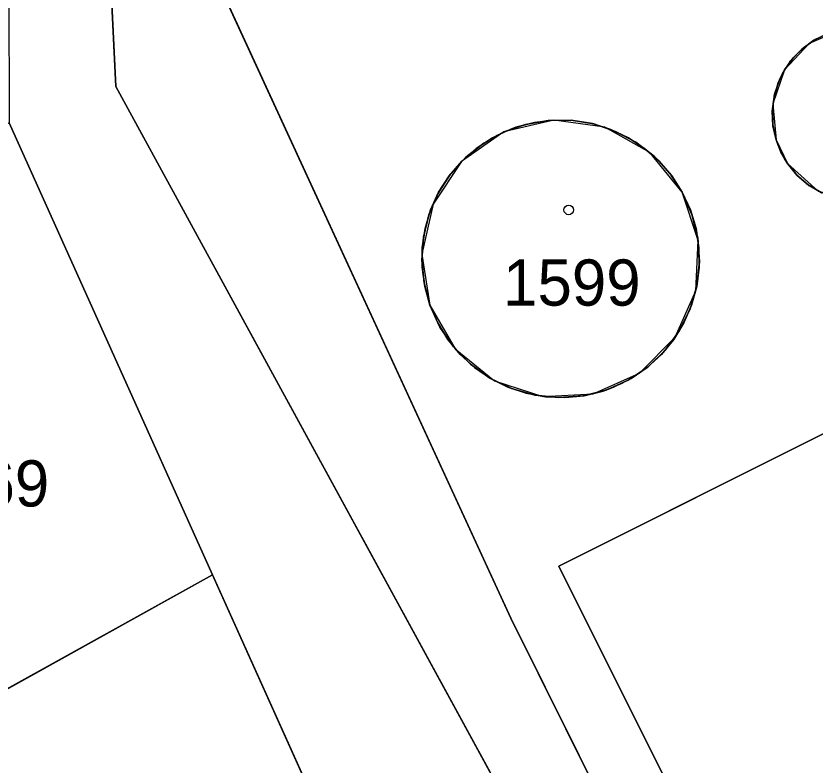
# Model space of a CAD drawing. Extents: x -689422 to -685210, y -987725 to -982160.
# Drawn here: x -686851.02 to -686821.63, y -986103.94 to -986076.38 of the extents above; entities that cross this region are included whole.
import ezdxf

# ---------------------------------------------------------------- set-up
doc = ezdxf.new("R2010")
doc.units = 0
for name, color, linetype in [('KN_Budovy', 7, 'Continuous'), ('KN_Hranice_parcel', 7, 'Continuous'), ('KN_Parcelni cisla', 7, 'Continuous'), ('KN_Polygon parcely', 7, 'Continuous'), ('KN_POZEMKY_OSTATNI PLOCHA', 7, 'Continuous'), ('KN_POZEMKY_TTP', 7, 'Continuous'), ('KN_POZEMKY_ZASTAVENA PLOCHA', 7, 'Continuous'), ('KN_VYUZITI_26_ostatni plocha_jina plocha', 7, 'Continuous'), ('KN_Značky budov', 7, 'Continuous')]:
    doc.layers.add(name, color=color, linetype=linetype)

msp = doc.modelspace()

# ---------------------------------------------------------------- linework, layer by layer
at = {"layer": 'KN_Budovy'}
for points in [[(-686822.64, -986081.81), (-686821.513, -986082.823), (-686820.045, -986083.203), (-686818.568, -986082.864), (-686817.413, -986081.883), (-686816.839, -986080.48), (-686816.976, -986078.971), (-686817.793, -986077.694), (-686819.106, -986076.937), (-686820.62, -986076.87), (-686821.842, -986077.389), (-686822.747, -986078.361), (-686823.178, -986079.617), (-686823.06, -986080.94)], [(-686826.51, -986082.87), (-686827.706, -986081.403), (-686829.355, -986080.474), (-686831.23, -986080.211), (-686833.071, -986080.65), (-686834.625, -986081.73), (-686835.678, -986083.302), (-686836.085, -986085.151), (-686835.79, -986087.02), (-686834.861, -986088.634), (-686833.414, -986089.807), (-686831.643, -986090.382), (-686829.783, -986090.283), (-686828.083, -986089.522), (-686826.769, -986088.202), (-686826.017, -986086.499), (-686825.927, -986084.639)], [(-686810.79, -986130.15), (-686809.45, -986132.85), (-686799.72, -986127.97), (-686801.01, -986125.32), (-686800.18, -986124.87), (-686801.55, -986122.18), (-686800.25, -986121.56), (-686801.61, -986118.87), (-686800.77, -986118.4), (-686802.1, -986115.8), (-686801.39, -986115.42), (-686814.82, -986088.49), (-686831.05, -986096.63), (-686821.64, -986115.48), (-686820.56, -986114.95), (-686816.53, -986122.97), (-686815.61, -986122.54), (-686814.27, -986125.19), (-686814.02, -986125.06), (-686812.66, -986127.76), (-686812.39, -986127.63), (-686811.07, -986130.3)]]:
    msp.add_lwpolyline(points, close=True, dxfattribs=at)
at = {"layer": 'KN_Hranice_parcel'}
for p, q in [((-686843.79, -986096.94), (-686851.27, -986080.31)), ((-686843.79, -986096.94), (-686856.16, -986103.82)), ((-686837.01, -986112), (-686843.79, -986096.94))]:
    msp.add_line(p, q, dxfattribs=at)
for points in [[(-686829.56, -986033.68), (-686819.97, -986053.48), (-686802.85, -986089.07), (-686798.08, -986100.38), (-686795.58, -986112.39), (-686795.12, -986125.76), (-686795.07, -986127.21), (-686810.61, -986134.99), (-686824, -986116.26), (-686832.82, -986098.54), (-686846.6, -986068.59), (-686847.32, -986067.05)], [(-686850.76, -986068.32), (-686847.6, -986073.65), (-686847.34, -986078.98), (-686823.2, -986123.23), (-686804.15, -986147.33), (-686798.07, -986141.52), (-686785.28, -986146.72)], [(-686823.06, -986080.94), (-686823.178, -986080.388), (-686823.196, -986079.823), (-686823.115, -986079.264), (-686822.936, -986078.728), (-686822.822, -986078.493), (-686822.512, -986078.021), (-686822.124, -986077.611), (-686821.669, -986077.276), (-686821.163, -986077.026)], [(-686835.79, -986087.02), (-686835.506, -986087.675), (-686835.133, -986088.284), (-686834.679, -986088.836), (-686834.153, -986089.318), (-686833.564, -986089.722), (-686832.924, -986090.04), (-686832.247, -986090.265), (-686831.544, -986090.394), (-686830.831, -986090.423), (-686830.12, -986090.352), (-686829.426, -986090.182), (-686829.035, -986090.039), (-686828.395, -986089.721), (-686827.807, -986089.317), (-686827.28, -986088.835), (-686826.826, -986088.284), (-686826.453, -986087.674), (-686826.17, -986087.019), (-686825.98, -986086.331), (-686825.889, -986085.622), (-686825.897, -986084.908), (-686826.005, -986084.202), (-686826.211, -986083.518), (-686826.51, -986082.87), (-686826.894, -986082.268), (-686827.358, -986081.725), (-686827.894, -986081.253), (-686828.49, -986080.86), (-686829.135, -986080.554), (-686829.817, -986080.342), (-686830.521, -986080.227), (-686831.235, -986080.211), (-686831.944, -986080.295), (-686832.634, -986080.477), (-686832.845, -986080.555), (-686833.49, -986080.86), (-686834.087, -986081.253), (-686834.622, -986081.726), (-686835.086, -986082.268), (-686835.47, -986082.87), (-686835.766, -986083.52), (-686835.968, -986084.205), (-686836.073, -986084.911), (-686836.078, -986085.625), (-686835.983, -986086.333), (-686835.79, -986087.02)], [(-686821.362, -986082.898), (-686821.85, -986082.613), (-686822.281, -986082.247), (-686822.64, -986081.81), (-686822.75, -986081.64), (-686823.06, -986080.94)], [(-686814.82, -986088.49), (-686831.05, -986096.63), (-686821.64, -986115.48), (-686820.56, -986114.95), (-686816.53, -986122.97), (-686815.61, -986122.54), (-686814.27, -986125.19), (-686814.02, -986125.06), (-686812.66, -986127.76), (-686812.39, -986127.63), (-686811.07, -986130.3), (-686810.79, -986130.15), (-686809.45, -986132.85), (-686799.72, -986127.97), (-686801.01, -986125.32), (-686800.18, -986124.87), (-686801.55, -986122.18), (-686800.25, -986121.56), (-686801.61, -986118.87), (-686800.77, -986118.4), (-686802.1, -986115.8), (-686801.39, -986115.42), (-686814.82, -986088.49)]]:
    msp.add_lwpolyline(points, dxfattribs=at)
at = {"layer": 'KN_Polygon parcely'}
for points in [[(-686819.73, -985997.27), (-686829.95, -986022.51), (-686829.56, -986033.68), (-686819.97, -986053.48), (-686802.85, -986089.07), (-686798.08, -986100.38), (-686795.58, -986112.39), (-686795.12, -986125.76), (-686795.07, -986127.21), (-686810.61, -986134.99), (-686824, -986116.26), (-686832.82, -986098.54), (-686846.6, -986068.59), (-686847.32, -986067.05), (-686850.76, -986068.32), (-686847.6, -986073.65), (-686847.34, -986078.98), (-686823.2, -986123.23), (-686804.15, -986147.33)], [(-686888.2, -986003.15), (-686875.86, -986025.76), (-686871.82, -986034.55), (-686854.97, -986068.05), (-686851.28, -986075.42), (-686851.27, -986080.31), (-686843.79, -986096.94), (-686837.01, -986112), (-686830.66, -986126.11), (-686808.15, -986151.35), (-686796.6, -986146.54), (-686782.48, -986152.03), (-686785.28, -986146.72), (-686798.07, -986141.52), (-686804.15, -986147.33), (-686823.2, -986123.23), (-686847.34, -986078.98), (-686847.6, -986073.65), (-686850.76, -986068.32), (-686851.77, -986066.62), (-686868.3, -986032.99), (-686870.61, -986025.69), (-686871.66, -986022.36), (-686877.56, -986012.5)], [(-686846.6, -986068.59), (-686832.82, -986098.54), (-686824, -986116.26)], [(-686821.362, -986082.898), (-686821.85, -986082.613), (-686822.281, -986082.247), (-686822.64, -986081.81), (-686822.75, -986081.64), (-686823.06, -986080.94), (-686823.178, -986080.388), (-686823.196, -986079.823), (-686823.115, -986079.264), (-686822.936, -986078.728), (-686822.822, -986078.493), (-686822.512, -986078.021), (-686822.124, -986077.611), (-686821.669, -986077.276), (-686821.163, -986077.026)], [(-686821.163, -986077.026), (-686821.669, -986077.276), (-686822.124, -986077.611), (-686822.512, -986078.021), (-686822.665, -986078.232), (-686822.936, -986078.728), (-686823.114, -986079.264), (-686823.196, -986079.823), (-686823.177, -986080.387), (-686823.06, -986080.94), (-686822.99, -986081.14), (-686822.64, -986081.81), (-686822.281, -986082.247), (-686821.85, -986082.613), (-686821.362, -986082.898)]]:
    msp.add_lwpolyline(points, dxfattribs=at)
for points in [[(-686835.79, -986087.02), (-686835.506, -986087.675), (-686835.133, -986088.284), (-686834.679, -986088.836), (-686834.153, -986089.318), (-686833.564, -986089.722), (-686832.924, -986090.04), (-686832.247, -986090.265), (-686831.544, -986090.394), (-686830.831, -986090.423), (-686830.12, -986090.352), (-686829.426, -986090.182), (-686829.035, -986090.039), (-686828.395, -986089.721), (-686827.807, -986089.317), (-686827.28, -986088.835), (-686826.826, -986088.284), (-686826.453, -986087.674), (-686826.17, -986087.019), (-686825.98, -986086.331), (-686825.889, -986085.622), (-686825.897, -986084.908), (-686826.005, -986084.202), (-686826.211, -986083.518), (-686826.51, -986082.87), (-686826.894, -986082.268), (-686827.358, -986081.725), (-686827.894, -986081.253), (-686828.49, -986080.86), (-686829.135, -986080.554), (-686829.817, -986080.342), (-686830.521, -986080.227), (-686831.235, -986080.211), (-686831.944, -986080.295), (-686832.634, -986080.477), (-686832.845, -986080.555), (-686833.49, -986080.86), (-686834.087, -986081.253), (-686834.622, -986081.726), (-686835.086, -986082.268), (-686835.47, -986082.87), (-686835.766, -986083.52), (-686835.968, -986084.205), (-686836.073, -986084.911), (-686836.078, -986085.625), (-686835.983, -986086.333)], [(-686835.79, -986087.02), (-686835.983, -986086.333), (-686836.078, -986085.625), (-686836.073, -986084.911), (-686835.968, -986084.205), (-686835.766, -986083.52), (-686835.47, -986082.87), (-686835.086, -986082.268), (-686834.622, -986081.726), (-686834.086, -986081.253), (-686833.49, -986080.86), (-686833.292, -986080.755), (-686832.634, -986080.478), (-686831.944, -986080.295), (-686831.235, -986080.211), (-686830.521, -986080.227), (-686829.817, -986080.342), (-686829.135, -986080.555), (-686828.49, -986080.86), (-686827.894, -986081.253), (-686827.358, -986081.726), (-686826.894, -986082.268), (-686826.51, -986082.87), (-686826.211, -986083.518), (-686826.005, -986084.202), (-686825.897, -986084.908), (-686825.889, -986085.622), (-686825.98, -986086.331), (-686826.17, -986087.019), (-686826.454, -986087.674), (-686826.826, -986088.284), (-686827.28, -986088.835), (-686827.807, -986089.317), (-686828.396, -986089.721), (-686828.763, -986089.918), (-686829.426, -986090.182), (-686830.12, -986090.352), (-686830.831, -986090.423), (-686831.544, -986090.394), (-686832.247, -986090.265), (-686832.924, -986090.04), (-686833.564, -986089.722), (-686834.153, -986089.318), (-686834.679, -986088.836), (-686835.133, -986088.284), (-686835.506, -986087.675)], [(-686851.27, -986080.31), (-686863.78, -986087.24), (-686856.16, -986103.82), (-686843.79, -986096.94)], [(-686814.82, -986088.49), (-686831.05, -986096.63), (-686821.64, -986115.48), (-686820.56, -986114.95), (-686816.53, -986122.97), (-686815.61, -986122.54), (-686814.27, -986125.19), (-686814.02, -986125.06), (-686812.66, -986127.76), (-686812.39, -986127.63), (-686811.07, -986130.3), (-686810.79, -986130.15), (-686809.45, -986132.85), (-686799.72, -986127.97), (-686801.01, -986125.32), (-686800.18, -986124.87), (-686801.55, -986122.18), (-686800.25, -986121.56), (-686801.61, -986118.87), (-686800.77, -986118.4), (-686802.1, -986115.8), (-686801.39, -986115.42)], [(-686814.82, -986088.49), (-686801.39, -986115.42), (-686802.1, -986115.8), (-686800.77, -986118.4), (-686801.61, -986118.87), (-686800.25, -986121.56), (-686801.55, -986122.18), (-686800.18, -986124.87), (-686801.01, -986125.32), (-686799.72, -986127.97), (-686809.45, -986132.85), (-686810.79, -986130.15), (-686811.07, -986130.3), (-686812.39, -986127.63), (-686812.66, -986127.76), (-686814.02, -986125.06), (-686814.27, -986125.19), (-686815.61, -986122.54), (-686816.53, -986122.97), (-686820.56, -986114.95), (-686821.64, -986115.48), (-686831.05, -986096.63)], [(-686843.79, -986096.94), (-686856.16, -986103.82), (-686848.76, -986119.92), (-686837.01, -986112)]]:
    msp.add_lwpolyline(points, close=True, dxfattribs=at)
at = {"layer": 'KN_POZEMKY_OSTATNI PLOCHA'}
for p, q in [((-686846.6, -986068.59), (-686832.82, -986098.54)), ((-686832.82, -986098.54), (-686846.6, -986068.59)), ((-686847.6, -986073.65), (-686847.34, -986078.98)), ((-686847.34, -986078.98), (-686847.6, -986073.65)), ((-686821.617, -986077.245), (-686822.055, -986077.552)), ((-686822.055, -986077.552), (-686822.435, -986077.927)), ((-686822.435, -986077.927), (-686822.747, -986078.361)), ((-686822.747, -986078.361), (-686822.983, -986078.841)), ((-686847.34, -986078.98), (-686823.2, -986123.23)), ((-686823.2, -986123.23), (-686847.34, -986078.98)), ((-686822.983, -986078.841), (-686823.135, -986079.353)), ((-686823.135, -986079.353), (-686823.199, -986079.884)), ((-686823.199, -986079.884), (-686823.174, -986080.418)), ((-686831.441, -986080.225), (-686832.273, -986080.37)), ((-686830.596, -986080.221), (-686831.441, -986080.225)), ((-686829.761, -986080.356), (-686830.596, -986080.221)), ((-686843.79, -986096.94), (-686851.27, -986080.31)), ((-686832.273, -986080.37), (-686833.071, -986080.65)), ((-686828.961, -986080.627), (-686829.761, -986080.356)), ((-686823.174, -986080.418), (-686823.06, -986080.94)), ((-686833.071, -986080.65), (-686833.811, -986081.057)), ((-686828.216, -986081.026), (-686828.961, -986080.627)), ((-686833.811, -986081.057), (-686834.474, -986081.582)), ((-686827.548, -986081.543), (-686828.216, -986081.026)), ((-686823.06, -986080.94), (-686823.06, -986080.94)), ((-686823.06, -986080.94), (-686822.884, -986081.391)), ((-686822.884, -986081.391), (-686822.64, -986081.81)), ((-686834.474, -986081.582), (-686835.041, -986082.209)), ((-686826.974, -986082.163), (-686827.548, -986081.543)), ((-686822.64, -986081.81), (-686822.292, -986082.236)), ((-686822.64, -986081.81), (-686822.64, -986081.81)), ((-686835.041, -986082.209), (-686835.496, -986082.92)), ((-686826.51, -986082.87), (-686826.974, -986082.163)), ((-686822.292, -986082.236), (-686821.875, -986082.596)), ((-686821.875, -986082.596), (-686821.404, -986082.879)), ((-686835.496, -986082.92), (-686835.828, -986083.698)), ((-686826.153, -986083.681), (-686826.51, -986082.87)), ((-686826.51, -986082.87), (-686826.51, -986082.87)), ((-686835.828, -986083.698), (-686836.027, -986084.519)), ((-686825.941, -986084.541), (-686826.153, -986083.681)), ((-686836.027, -986084.519), (-686836.087, -986085.362)), ((-686825.881, -986085.425), (-686825.941, -986084.541)), ((-686836.087, -986085.362), (-686836.008, -986086.203)), ((-686825.975, -986086.306), (-686825.881, -986085.425)), ((-686836.008, -986086.203), (-686835.79, -986087.02)), ((-686826.221, -986087.157), (-686825.975, -986086.306)), ((-686835.79, -986087.02), (-686835.424, -986087.827)), ((-686835.79, -986087.02), (-686835.79, -986087.02)), ((-686826.61, -986087.954), (-686826.221, -986087.157)), ((-686835.424, -986087.827), (-686834.924, -986088.558)), ((-686827.13, -986088.67), (-686826.61, -986087.954)), ((-686814.82, -986088.49), (-686831.05, -986096.63)), ((-686834.924, -986088.558), (-686834.305, -986089.192)), ((-686827.767, -986089.286), (-686827.13, -986088.67)), ((-686834.305, -986089.192), (-686833.585, -986089.709)), ((-686828.501, -986089.782), (-686827.767, -986089.286)), ((-686833.585, -986089.709), (-686832.787, -986090.094)), ((-686829.31, -986090.144), (-686828.501, -986089.782)), ((-686832.787, -986090.094), (-686831.935, -986090.335)), ((-686830.17, -986090.36), (-686829.31, -986090.144)), ((-686831.935, -986090.335), (-686831.053, -986090.425)), ((-686831.053, -986090.425), (-686830.17, -986090.36)), ((-686831.05, -986096.63), (-686821.64, -986115.48)), ((-686837.01, -986112), (-686843.79, -986096.94)), ((-686832.82, -986098.54), (-686824, -986116.26)), ((-686824, -986116.26), (-686832.82, -986098.54))]:
    msp.add_line(p, q, dxfattribs=at)
at = {"layer": 'KN_POZEMKY_TTP'}
for p, q in [((-686851.27, -986080.31), (-686843.79, -986096.94)), ((-686843.79, -986096.94), (-686856.16, -986103.82)), ((-686856.16, -986103.82), (-686843.79, -986096.94)), ((-686843.79, -986096.94), (-686837.01, -986112))]:
    msp.add_line(p, q, dxfattribs=at)
at = {"layer": 'KN_POZEMKY_ZASTAVENA PLOCHA'}
for p, q in [((-686822.055, -986077.552), (-686821.617, -986077.245)), ((-686822.435, -986077.927), (-686822.055, -986077.552)), ((-686822.747, -986078.361), (-686822.435, -986077.927)), ((-686822.983, -986078.841), (-686822.747, -986078.361)), ((-686823.135, -986079.353), (-686822.983, -986078.841)), ((-686823.199, -986079.884), (-686823.135, -986079.353)), ((-686823.174, -986080.418), (-686823.199, -986079.884)), ((-686832.273, -986080.37), (-686831.441, -986080.225)), ((-686831.441, -986080.225), (-686830.596, -986080.221)), ((-686830.596, -986080.221), (-686829.761, -986080.356)), ((-686833.071, -986080.65), (-686832.273, -986080.37)), ((-686829.761, -986080.356), (-686828.961, -986080.627)), ((-686823.06, -986080.94), (-686823.174, -986080.418)), ((-686833.811, -986081.057), (-686833.071, -986080.65)), ((-686828.961, -986080.627), (-686828.216, -986081.026)), ((-686834.474, -986081.582), (-686833.811, -986081.057)), ((-686828.216, -986081.026), (-686827.548, -986081.543)), ((-686822.884, -986081.392), (-686823.06, -986080.94)), ((-686823.06, -986080.94), (-686823.06, -986080.94)), ((-686822.64, -986081.81), (-686822.884, -986081.392)), ((-686835.041, -986082.209), (-686834.474, -986081.582)), ((-686827.548, -986081.543), (-686826.974, -986082.163)), ((-686822.292, -986082.236), (-686822.64, -986081.81)), ((-686822.64, -986081.81), (-686822.64, -986081.81)), ((-686835.496, -986082.92), (-686835.041, -986082.209)), ((-686826.974, -986082.163), (-686826.51, -986082.87)), ((-686821.875, -986082.596), (-686822.292, -986082.236)), ((-686821.404, -986082.879), (-686821.875, -986082.596)), ((-686835.828, -986083.698), (-686835.496, -986082.92)), ((-686826.51, -986082.87), (-686826.153, -986083.681)), ((-686826.51, -986082.87), (-686826.51, -986082.87)), ((-686836.027, -986084.519), (-686835.828, -986083.698)), ((-686826.153, -986083.681), (-686825.941, -986084.541)), ((-686836.087, -986085.362), (-686836.027, -986084.519)), ((-686825.941, -986084.541), (-686825.881, -986085.425)), ((-686836.008, -986086.203), (-686836.087, -986085.362)), ((-686825.881, -986085.425), (-686825.975, -986086.306)), ((-686835.79, -986087.02), (-686836.008, -986086.203)), ((-686825.975, -986086.306), (-686826.221, -986087.157)), ((-686835.424, -986087.827), (-686835.79, -986087.02)), ((-686835.79, -986087.02), (-686835.79, -986087.02)), ((-686826.221, -986087.157), (-686826.61, -986087.954)), ((-686834.924, -986088.558), (-686835.424, -986087.827)), ((-686826.61, -986087.954), (-686827.13, -986088.67)), ((-686831.05, -986096.63), (-686814.82, -986088.49)), ((-686834.305, -986089.192), (-686834.924, -986088.558)), ((-686827.13, -986088.67), (-686827.767, -986089.286)), ((-686833.585, -986089.709), (-686834.305, -986089.192)), ((-686827.767, -986089.286), (-686828.501, -986089.782)), ((-686832.787, -986090.094), (-686833.585, -986089.709)), ((-686828.501, -986089.782), (-686829.31, -986090.144)), ((-686831.935, -986090.335), (-686832.787, -986090.094)), ((-686829.31, -986090.144), (-686830.17, -986090.36)), ((-686831.053, -986090.425), (-686831.935, -986090.335)), ((-686830.17, -986090.36), (-686831.053, -986090.425)), ((-686821.64, -986115.48), (-686831.05, -986096.63))]:
    msp.add_line(p, q, dxfattribs=at)
at = {"layer": 'KN_VYUZITI_26_ostatni plocha_jina plocha'}
for p, q in [((-686846.6, -986068.59), (-686832.82, -986098.54)), ((-686832.82, -986098.54), (-686846.6, -986068.59)), ((-686847.6, -986073.65), (-686847.34, -986078.98)), ((-686847.34, -986078.98), (-686847.6, -986073.65)), ((-686821.617, -986077.245), (-686822.055, -986077.552)), ((-686822.055, -986077.552), (-686822.435, -986077.927)), ((-686822.435, -986077.927), (-686822.747, -986078.361)), ((-686822.747, -986078.361), (-686822.983, -986078.841)), ((-686847.34, -986078.98), (-686823.2, -986123.23)), ((-686823.2, -986123.23), (-686847.34, -986078.98)), ((-686822.983, -986078.841), (-686823.135, -986079.353)), ((-686823.135, -986079.353), (-686823.199, -986079.884)), ((-686823.199, -986079.884), (-686823.174, -986080.418)), ((-686831.441, -986080.225), (-686832.273, -986080.37)), ((-686830.596, -986080.221), (-686831.441, -986080.225)), ((-686829.761, -986080.356), (-686830.596, -986080.221)), ((-686843.79, -986096.94), (-686851.27, -986080.31)), ((-686832.273, -986080.37), (-686833.071, -986080.65)), ((-686828.961, -986080.627), (-686829.761, -986080.356)), ((-686823.174, -986080.418), (-686823.06, -986080.94)), ((-686833.071, -986080.65), (-686833.811, -986081.057)), ((-686828.216, -986081.026), (-686828.961, -986080.627)), ((-686833.811, -986081.057), (-686834.474, -986081.582)), ((-686827.548, -986081.543), (-686828.216, -986081.026)), ((-686823.06, -986080.94), (-686823.06, -986080.94)), ((-686823.06, -986080.94), (-686822.884, -986081.391)), ((-686822.884, -986081.391), (-686822.64, -986081.81)), ((-686834.474, -986081.582), (-686835.041, -986082.209)), ((-686826.974, -986082.163), (-686827.548, -986081.543)), ((-686822.64, -986081.81), (-686822.292, -986082.236)), ((-686822.64, -986081.81), (-686822.64, -986081.81)), ((-686835.041, -986082.209), (-686835.496, -986082.92)), ((-686826.51, -986082.87), (-686826.974, -986082.163)), ((-686822.292, -986082.236), (-686821.875, -986082.596)), ((-686821.875, -986082.596), (-686821.404, -986082.879)), ((-686835.496, -986082.92), (-686835.828, -986083.698)), ((-686826.153, -986083.681), (-686826.51, -986082.87)), ((-686826.51, -986082.87), (-686826.51, -986082.87)), ((-686835.828, -986083.698), (-686836.027, -986084.519)), ((-686825.941, -986084.541), (-686826.153, -986083.681)), ((-686836.027, -986084.519), (-686836.087, -986085.362)), ((-686825.881, -986085.425), (-686825.941, -986084.541)), ((-686836.087, -986085.362), (-686836.008, -986086.203)), ((-686825.975, -986086.306), (-686825.881, -986085.425)), ((-686836.008, -986086.203), (-686835.79, -986087.02)), ((-686826.221, -986087.157), (-686825.975, -986086.306)), ((-686835.79, -986087.02), (-686835.424, -986087.827)), ((-686835.79, -986087.02), (-686835.79, -986087.02)), ((-686826.61, -986087.954), (-686826.221, -986087.157)), ((-686835.424, -986087.827), (-686834.924, -986088.558)), ((-686827.13, -986088.67), (-686826.61, -986087.954)), ((-686814.82, -986088.49), (-686831.05, -986096.63)), ((-686834.924, -986088.558), (-686834.305, -986089.192)), ((-686827.767, -986089.286), (-686827.13, -986088.67)), ((-686834.305, -986089.192), (-686833.585, -986089.709)), ((-686828.501, -986089.782), (-686827.767, -986089.286)), ((-686833.585, -986089.709), (-686832.787, -986090.094)), ((-686829.31, -986090.144), (-686828.501, -986089.782)), ((-686832.787, -986090.094), (-686831.935, -986090.335)), ((-686830.17, -986090.36), (-686829.31, -986090.144)), ((-686831.935, -986090.335), (-686831.053, -986090.425)), ((-686831.053, -986090.425), (-686830.17, -986090.36)), ((-686831.05, -986096.63), (-686821.64, -986115.48)), ((-686837.01, -986112), (-686843.79, -986096.94)), ((-686832.82, -986098.54), (-686824, -986116.26)), ((-686824, -986116.26), (-686832.82, -986098.54))]:
    msp.add_line(p, q, dxfattribs=at)
at = {"layer": 'KN_Značky budov'}
msp.add_circle((-686830.687, -986083.519), 0.175, dxfattribs=at)

# ---------------------------------------------------------------- texts
at = {"layer": 'KN_Parcelni cisla'}
for s, p in [('1599', (-686833.1, -986087.04)), ('1269', (-686854.85, -986094.43))]:
    msp.add_text(s, height=1.7, dxfattribs=at).set_placement(p)

doc.saveas('drawing.dxf')
